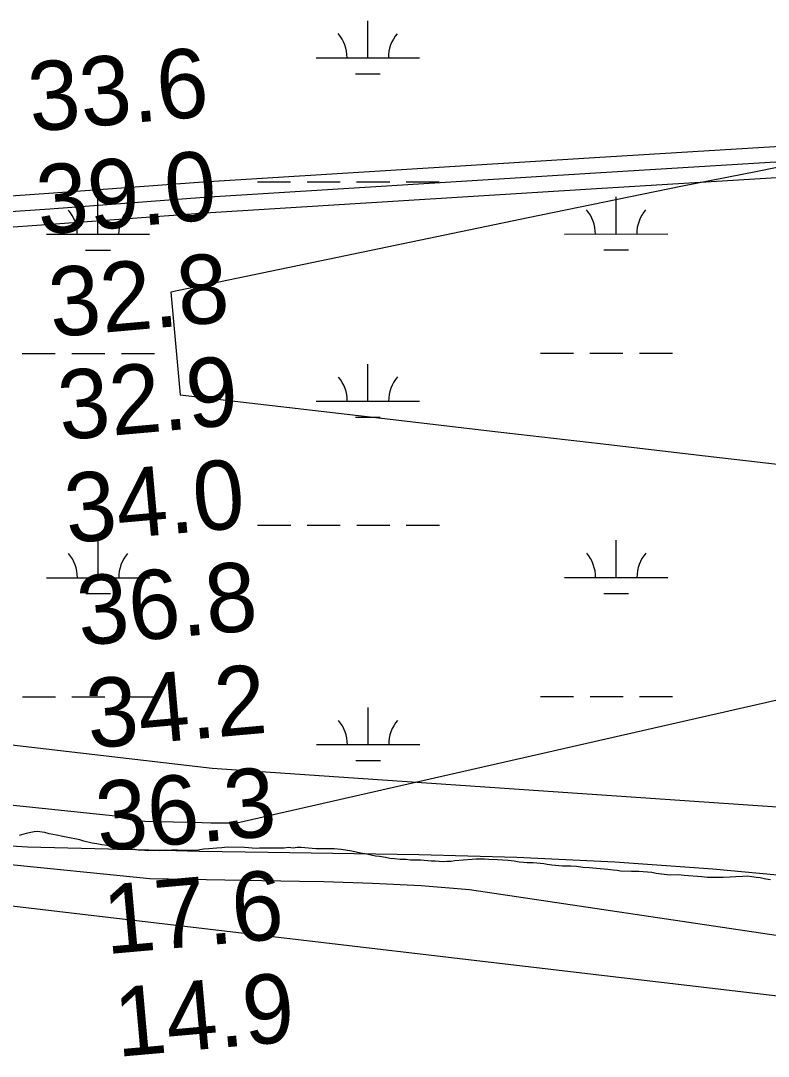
# Model space of a CAD drawing. Extents: x 3279314 to 3317160, y 734079 to 759431.
# Drawn here: x 3295641 to 3296365, y 754507 to 755511 of the extents above; entities that cross this region are included whole.
import ezdxf

# ---------------------------------------------------------------- set-up
doc = ezdxf.new("R2010")
doc.units = 0
for name, color, linetype in [('V-RIVR-RANG', 7, 'Continuous'), ('V-ROAD-CNTR', 7, 'Continuous'), ('V-SITE-VEGE', 7, 'Continuous'), ('V-TOPO-MAJR', 7, 'Continuous'), ('V-TOPO-MINR', 7, 'Continuous'), ('V-WETL-SWMP', 7, 'Continuous')]:
    doc.layers.add(name, color=color, linetype=linetype)

msp = doc.modelspace()

# ---------------------------------------------------------------- linework, layer by layer
at = {"layer": 'V-ROAD-CNTR'}
for points in [[(3298526.4, 755424), (3298356.9, 755436.1), (3298173.9, 755447.6), (3298055.6, 755428.7), (3297945.6, 755408.2), (3297229.1, 755421.5), (3297081.5, 755425.7), (3296667.8, 755406.7), (3296196.8, 755377.9), (3295817.7, 755354.4), (3295668.1, 755343.2), (3295557.3, 755335.6), (3295397, 755308.2), (3295272, 755292.1), (3294900.4, 755235.6), (3294392.4, 755156.1), (3293985.6, 755086.3), (3293704.7, 755047.1)], [(3298525.3, 755409), (3298355.9, 755421.1), (3298174.6, 755432.5), (3298058.1, 755413.9), (3297946.9, 755393.2), (3297228.7, 755406.5), (3297081.7, 755410.6), (3296668.6, 755391.7), (3296197.7, 755362.9), (3295818.8, 755339.4), (3295669.2, 755328.2), (3295559, 755320.7), (3295399.2, 755293.4), (3295274.1, 755277.2), (3294902.7, 755220.8), (3294394.9, 755141.3), (3293987.9, 755071.5), (3293706.7, 755032.2)], [(3298525.3, 755409), (3298355.9, 755421.1), (3298174.6, 755432.5), (3298058.1, 755413.9), (3297946.9, 755393.2), (3297228.7, 755406.5), (3297081.7, 755410.6), (3296668.6, 755391.7), (3296197.7, 755362.9), (3295818.8, 755339.4), (3295669.2, 755328.2), (3295559, 755320.7), (3295399.2, 755293.4), (3295274.1, 755277.2), (3294902.7, 755220.8), (3294394.9, 755141.3), (3293987.9, 755071.5), (3293706.7, 755032.2)], [(3298524.2, 755394.1), (3298354.8, 755406.2), (3298175.3, 755417.4), (3298060.7, 755399.1), (3297948.1, 755378.2), (3297228.4, 755391.5), (3297081.8, 755395.6), (3296669.4, 755376.7), (3296198.6, 755347.9), (3295819.8, 755324.4), (3295670.2, 755313.3), (3295560.8, 755305.7), (3295401.4, 755278.6), (3295276.2, 755262.4), (3294905, 755205.9), (3294397.3, 755126.5), (3293990.2, 755056.7), (3293708.8, 755017.4)]]:
    msp.add_lwpolyline(points, dxfattribs=at)
at = {"layer": 'V-SITE-VEGE'}
for p, q in [((3295646.4, 754723.4), (3295639.5, 754721.5)), ((3295653.9, 754724.9), (3295646.4, 754723.4)), ((3295657, 754725.1), (3295653.9, 754724.9)), ((3295664.4, 754724.4), (3295657, 754725.1)), ((3295668.4, 754723.1), (3295664.4, 754724.4)), ((3295675.8, 754721.8), (3295668.4, 754723.1)), ((3295681.7, 754720.5), (3295675.8, 754721.8)), ((3295684.9, 754719.6), (3295681.7, 754720.5)), ((3295698.2, 754717), (3295684.9, 754719.6)), ((3295702.2, 754715.8), (3295698.2, 754717)), ((3295710.1, 754713.8), (3295702.2, 754715.8)), ((3295714.7, 754713.2), (3295710.1, 754713.8)), ((3295719.5, 754712.2), (3295714.7, 754713.2)), ((3295724.9, 754711.8), (3295719.5, 754712.2)), ((3295728.3, 754710.8), (3295724.9, 754711.8)), ((3295736.3, 754709.5), (3295728.3, 754710.8)), ((3295740, 754709.1), (3295736.3, 754709.5)), ((3295744, 754708.5), (3295740, 754709.1)), ((3295751.4, 754707.7), (3295744, 754708.5)), ((3295754.8, 754707.1), (3295751.4, 754707.7)), ((3295758.5, 754707), (3295754.8, 754707.1)), ((3295763.6, 754706.6), (3295758.5, 754707)), ((3295769.1, 754706.7), (3295763.6, 754706.6)), ((3295775.6, 754706.6), (3295769.1, 754706.7)), ((3295781.1, 754707), (3295775.6, 754706.6)), ((3295784.2, 754706.9), (3295781.1, 754707)), ((3295787.3, 754707.1), (3295784.2, 754706.9)), ((3295792.8, 754707.3), (3295787.3, 754707.1)), ((3295809, 754706.9), (3295792.8, 754707.3)), ((3295813, 754707.1), (3295809, 754706.9)), ((3295818.2, 754708.1), (3295813, 754707.1)), ((3295823.1, 754708.3), (3295818.2, 754708.1)), ((3295831.1, 754709), (3295823.1, 754708.3)), ((3295835.7, 754709.4), (3295831.1, 754709)), ((3295841.1, 754710.1), (3295835.7, 754709.4)), ((3295857.9, 754709.7), (3295841.1, 754710.1)), ((3295869.1, 754708.9), (3295857.9, 754709.7)), ((3295872.2, 754709.1), (3295869.1, 754708.9)), ((3295875.6, 754709), (3295872.2, 754709.1)), ((3295880.5, 754709.2), (3295875.6, 754709)), ((3295889.6, 754709), (3295880.5, 754709.2)), ((3295896.2, 754709.1), (3295889.6, 754709)), ((3295900.5, 754709.6), (3295896.2, 754709.1)), ((3295904.8, 754709.2), (3295900.5, 754709.6)), ((3295908.8, 754709.7), (3295904.8, 754709.2)), ((3295912.5, 754709.6), (3295908.8, 754709.7)), ((3295926.7, 754708.4), (3295912.5, 754709.6)), ((3295931.6, 754708.3), (3295926.7, 754708.4)), ((3295944.7, 754708.5), (3295931.6, 754708.3)), ((3295951.5, 754707.8), (3295944.7, 754708.5)), ((3295961.8, 754706.1), (3295951.5, 754707.8)), ((3295970, 754704.2), (3295961.8, 754706.1)), ((3295974.6, 754703.5), (3295970, 754704.2)), ((3295984.5, 754701.3), (3295974.6, 754703.5)), ((3295988.5, 754700.9), (3295984.5, 754701.3)), ((3295994.2, 754699.9), (3295988.5, 754700.9)), ((3295998.7, 754699.2), (3295994.2, 754699.9)), ((3296003, 754698.8), (3295998.7, 754699.2)), ((3296008.7, 754698.1), (3296003, 754698.8)), ((3296014.4, 754698), (3296008.7, 754698.1)), ((3296018.7, 754697.6), (3296014.4, 754698)), ((3296028.7, 754697.4), (3296018.7, 754697.6)), ((3296038.6, 754696.6), (3296028.7, 754697.4)), ((3296042.6, 754696.5), (3296038.6, 754696.6)), ((3296050.3, 754695.7), (3296042.6, 754696.5)), ((3296053.8, 754696.2), (3296050.3, 754695.7)), ((3296058.1, 754696.1), (3296053.8, 754696.2)), ((3296061.5, 754696.9), (3296058.1, 754696.1)), ((3296069.5, 754697.3), (3296061.5, 754696.9)), ((3296078.4, 754698.2), (3296069.5, 754697.3)), ((3296082.1, 754698.4), (3296078.4, 754698.2)), ((3296086.1, 754698.3), (3296082.1, 754698.4)), ((3296090.4, 754698.5), (3296086.1, 754698.3)), ((3296094.4, 754698.1), (3296090.4, 754698.5)), ((3296102.9, 754697.9), (3296094.4, 754698.1)), ((3296113.2, 754697.1), (3296102.9, 754697.9)), ((3296118.9, 754696.4), (3296113.2, 754697.1)), ((3296123.7, 754695.4), (3296118.9, 754696.4)), ((3296128, 754695.3), (3296123.7, 754695.4)), ((3296131.7, 754694.9), (3296128, 754695.3)), ((3296137.4, 754694.8), (3296131.7, 754694.9)), ((3296147.7, 754694), (3296137.4, 754694.8)), ((3296150.8, 754693.3), (3296147.7, 754694)), ((3296155.6, 754692.6), (3296150.8, 754693.3)), ((3296165.9, 754691.5), (3296155.6, 754692.6)), ((3296169.3, 754691.7), (3296165.9, 754691.5)), ((3296173.9, 754691.6), (3296169.3, 754691.7)), ((3296179.3, 754691.2), (3296173.9, 754691.6)), ((3296185.5, 754690.5), (3296179.3, 754691.2)), ((3296191.5, 754690), (3296185.5, 754690.5)), ((3296202.4, 754688.9), (3296191.5, 754690)), ((3296206.1, 754688.8), (3296202.4, 754688.9)), ((3296209.8, 754688.5), (3296206.1, 754688.8)), ((3296214.9, 754687.8), (3296209.8, 754688.5)), ((3296218.9, 754687.4), (3296214.9, 754687.8)), ((3296222, 754686.7), (3296218.9, 754687.4)), ((3296232.8, 754686.5), (3296222, 754686.7)), ((3296239.7, 754686.6), (3296232.8, 754686.5)), ((3296252.5, 754685.4), (3296239.7, 754686.6)), ((3296256.5, 754684.5), (3296252.5, 754685.4)), ((3296264.2, 754683.7), (3296256.5, 754684.5)), ((3296267.3, 754683.1), (3296264.2, 754683.7)), ((3296270.7, 754683), (3296267.3, 754683.1)), ((3296277.9, 754683.4), (3296270.7, 754683)), ((3296283.6, 754682.7), (3296277.9, 754683.4)), ((3296300.7, 754681.2), (3296283.6, 754682.7)), ((3296340.4, 754681.6), (3296333.8, 754681.2)), ((3296345, 754681.8), (3296340.4, 754681.6)), ((3296349.2, 754681.4), (3296345, 754681.8)), ((3296306.1, 754680.5), (3296300.7, 754681.2)), ((3296309.5, 754680.7), (3296306.1, 754680.5)), ((3296313.5, 754680.6), (3296309.5, 754680.7)), ((3296317.8, 754680.7), (3296313.5, 754680.6)), ((3296321.5, 754680.7), (3296317.8, 754680.7)), ((3296328.1, 754681.1), (3296321.5, 754680.7)), ((3296333.8, 754681.2), (3296328.1, 754681.1)), ((3296353.5, 754680.7), (3296349.2, 754681.4)), ((3296357.2, 754680.4), (3296353.5, 754680.7)), ((3296362.9, 754679.1), (3296357.2, 754680.4)), ((3296367.4, 754678.4), (3296362.9, 754679.1))]:
    msp.add_line(p, q, dxfattribs=at)
at = {"layer": 'V-TOPO-MAJR'}
for p, q in [((3295647.4, 754710), (3295626.1, 754711.4)), ((3295791.4, 754706.5), (3295647.4, 754710)), ((3295813.7, 754706), (3295791.4, 754706.5)), ((3295836.1, 754705.5), (3295813.7, 754706)), ((3295858.4, 754705.1), (3295836.1, 754705.5)), ((3295880.8, 754704.8), (3295858.4, 754705.1)), ((3296026.5, 754702.6), (3295880.8, 754704.8)), ((3296121.6, 754699.9), (3296026.5, 754702.6)), ((3296216.6, 754695.5), (3296121.6, 754699.9)), ((3296311.5, 754688.6), (3296216.6, 754695.5)), ((3296406.2, 754680.1), (3296311.5, 754688.6))]:
    msp.add_line(p, q, dxfattribs=at)
at = {"layer": 'V-TOPO-MINR'}
for p, q in [((3296428.8, 755379.3), (3296354.7, 755364.8)), ((3296354.7, 755364.8), (3296280.5, 755350)), ((3296280.5, 755350), (3296206.5, 755335)), ((3296206.5, 755335), (3296132.4, 755319.8)), ((3296132.4, 755319.8), (3295786.5, 755247.8)), ((3295786.5, 755247.8), (3295795.6, 755148.3)), ((3295795.6, 755148.3), (3295999, 755124.6)), ((3295999, 755124.6), (3296100.7, 755112.8)), ((3296100.7, 755112.8), (3296202.4, 755101)), ((3296202.4, 755101), (3296304.1, 755089.1)), ((3296304.1, 755089.1), (3296405.8, 755077.3)), ((3296569.5, 754897), (3295850.3, 754733.3)), ((3295732.9, 754740.2), (3295119.5, 754803.5)), ((3295766.2, 754679.5), (3295069.2, 754748.6)), ((3295739.8, 754738.1), (3295732.9, 754740.2)), ((3295746.9, 754736.5), (3295739.8, 754738.1)), ((3295754, 754735.5), (3295746.9, 754736.5)), ((3295761.2, 754735), (3295754, 754735.5)), ((3295816.7, 754733.6), (3295761.2, 754735)), ((3295825.1, 754733.4), (3295816.7, 754733.6)), ((3295833.5, 754733.3), (3295825.1, 754733.4)), ((3295841.9, 754733.3), (3295833.5, 754733.3)), ((3295850.3, 754733.3), (3295841.9, 754733.3)), ((3296627.5, 754536.1), (3295089.6, 754716.6)), ((3295802.4, 754678.7), (3295766.2, 754679.5)), ((3295838.6, 754678), (3295802.4, 754678.7)), ((3295874.8, 754677.3), (3295838.6, 754678)), ((3295911, 754676.7), (3295874.8, 754677.3)), ((3295934.7, 754676.4), (3295911, 754676.7)), ((3295981.8, 754675), (3295934.7, 754676.4)), ((3296028.8, 754672.6), (3295981.8, 754675)), ((3296075.8, 754668.7), (3296028.8, 754672.6)), ((3296421.3, 754617.2), (3296075.8, 754668.7))]:
    msp.add_line(p, q, dxfattribs=at)
at = {"layer": 'V-WETL-SWMP'}
for p, q in [((3295977.2, 755474.7), (3295977.1, 755510.7)), ((3295927.2, 755474.7), (3296027.2, 755474.8)), ((3295965.2, 755459.3), (3295989.2, 755459.3)), ((3295870.4, 755354.6), (3295902.4, 755354.6)), ((3295918.4, 755354.6), (3295950.4, 755354.6)), ((3295966.4, 755354.7), (3295998.4, 755354.7)), ((3296014.4, 755354.7), (3296046.4, 755354.7)), ((3295715.8, 755303.8), (3295715.8, 755339.8)), ((3296217.7, 755304), (3296217.7, 755340)), ((3295665.8, 755303.8), (3295765.8, 755303.8)), ((3296167.7, 755304), (3296267.7, 755304.1)), ((3295703.8, 755288.3), (3295727.8, 755288.4)), ((3296205.7, 755288.6), (3296229.7, 755288.6)), ((3295642.5, 755188.3), (3295674.5, 755188.3)), ((3295690.5, 755188.3), (3295722.5, 755188.4)), ((3295738.5, 755188.4), (3295770.5, 755188.4)), ((3296144.4, 755188.6), (3296176.4, 755188.6)), ((3296192.4, 755188.6), (3296224.4, 755188.6)), ((3296240.4, 755188.6), (3296272.4, 755188.6)), ((3295977.3, 755142.1), (3295977.3, 755178.1)), ((3295927.3, 755142), (3296027.3, 755142.1)), ((3295965.3, 755126.6), (3295989.3, 755126.6)), ((3295870.5, 755021.9), (3295902.5, 755021.9)), ((3295918.5, 755022), (3295950.5, 755022)), ((3295966.5, 755022), (3295998.5, 755022)), ((3296014.5, 755022), (3296046.5, 755022)), ((3295716, 754971.1), (3295716, 755007.1)), ((3296217.9, 754971.4), (3296217.9, 755007.4)), ((3295666, 754971.1), (3295766, 754971.1)), ((3296167.9, 754971.3), (3296267.9, 754971.4)), ((3295704, 754955.7), (3295728, 754955.7)), ((3296205.9, 754955.9), (3296229.9, 754955.9)), ((3295826.3, 754786.1), (3295246.4, 754853.7)), ((3295826.3, 754786.1), (3295246.4, 754853.7)), ((3295642.6, 754855.6), (3295674.6, 754855.7)), ((3295690.6, 754855.7), (3295722.6, 754855.7)), ((3295738.6, 754855.7), (3295770.6, 754855.7)), ((3296144.5, 754855.9), (3296176.5, 754855.9)), ((3296192.5, 754855.9), (3296224.5, 754855.9)), ((3296240.5, 754855.9), (3296272.5, 754856)), ((3295977.5, 754809.4), (3295977.5, 754845.4)), ((3295927.5, 754809.4), (3296027.5, 754809.4)), ((3295965.5, 754793.9), (3295989.5, 754794)), ((3296389.6, 754747.7), (3295826.3, 754786.1)), ((3296389.6, 754747.7), (3295826.3, 754786.1))]:
    msp.add_line(p, q, dxfattribs=at)
for centre, start, end in [((3295921.9, 755475.2), 359.2573, 40.801), ((3296032.4, 755475.2), 139.2573, 180.801), ((3295660.6, 755304.2), 359.2573, 40.801), ((3295771, 755304.3), 139.2573, 180.801), ((3296162.5, 755304.5), 359.2573, 40.801), ((3296273, 755304.5), 139.2573, 180.801), ((3295922.1, 755142.5), 359.2573, 40.801), ((3296032.6, 755142.6), 139.2573, 180.801), ((3295660.7, 754971.6), 359.2573, 40.801), ((3295771.2, 754971.6), 139.2573, 180.801), ((3296162.6, 754971.8), 359.2573, 40.801), ((3296273.1, 754971.9), 139.2573, 180.801), ((3295922.2, 754809.8), 359.2573, 40.801), ((3296032.7, 754809.9), 139.2573, 180.801)]:
    msp.add_arc(centre, 35.2, start, end, dxfattribs=at)

# ---------------------------------------------------------------- texts
at = {"layer": 'V-RIVR-RANG'}
for s, p in [('33.6', (3295651.2, 755403)), ('39.0', (3295659.2, 755303.3)), ('32.8', (3295671.2, 755204)), ('32.9', (3295680.1, 755104.3)), ('34.0', (3295686.5, 755004.5)), ('36.8', (3295698.5, 754905.2)), ('34.2', (3295707.6, 754805.6)), ('36.3', (3295716.7, 754706)), ('17.6', (3295724, 754606.3)), ('14.9', (3295734.7, 754506.8))]:
    msp.add_text(s, height=67, rotation=5.0883, dxfattribs=at).set_placement(p)

doc.saveas('drawing.dxf')
